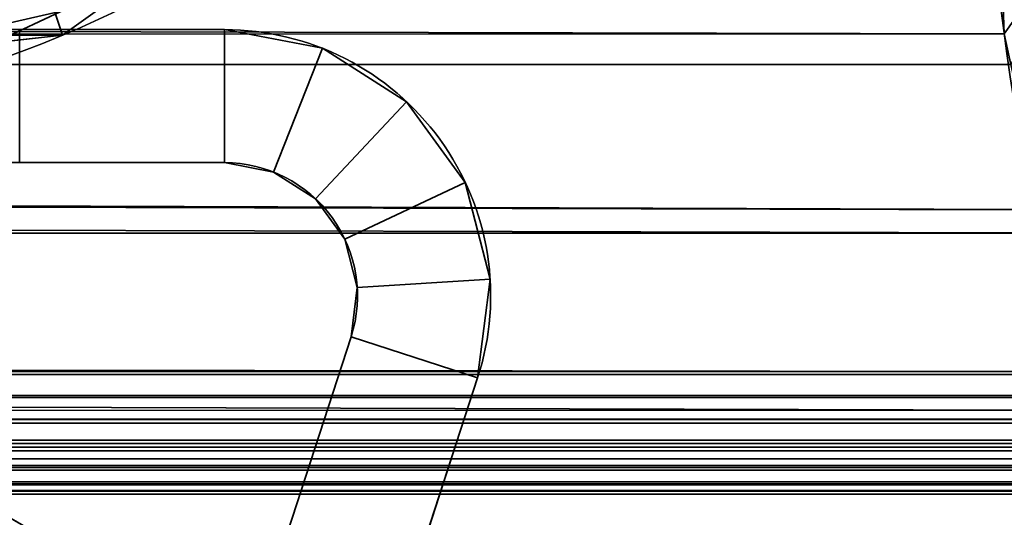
# Model space of a CAD drawing. Header units: millimetres. Extents: x -523 to 5173, y -130 to 66.
# Tile 1030 of 1056: x 337.33 to 343.25, y -3.93 to -0.94. Entities that reach past the tile are written whole.
import ezdxf

# ---------------------------------------------------------------- set-up
doc = ezdxf.new("R2010")
doc.units = ezdxf.units.MM
doc.layers.add('151', color=7, linetype='Continuous', true_color=0xffffff)

# ---------------------------------------------------------------- blocks, each defined once
blk = doc.blocks.new('UG_SURFACE_009')
at = {"layer": '151', "color": 252, "linetype": 'Continuous', "lineweight": 35}
for points in [[(522.5, -46, 2207), (522.5, 40, 2207), (-522.5, 40, 2207), (-522.5, -46, 2207)], [(-372.5, -46, 2056.9999), (-372.5, 40, 2056.9999), (372.5, 40, 2056.9999), (372.5, -46, 2056.9999)]]:
    blk.add_3dface(points, dxfattribs=at)
blk = doc.blocks.new('UG_SURFACE_015')
at = {"layer": '151', "color": 252, "linetype": 'Continuous', "lineweight": 35}
for points in [[(338.563, -1, 0.95), (337.065, -1, 2.55), (-286.2179, -1, 1010.9344), (-282.8793, -1, 1007.2354)], [(-282.8793, -1, 1007.2354), (-278.326, -1, 1005.2115), (338.563, -1, 0.95)], [(338.563, -1, 0.95), (-278.326, -1, 1005.2115), (-273.3432, -1, 1005.2115)], [(-273.3432, -1, 1005.2115), (-268.7899, -1, 1007.2354), (338.563, -1, 0.95)], [(-268.7899, -1, 1007.2354), (-265.4513, -1, 1010.9344), (338.563, -1, 0.95)], [(177.65, -1, 1409.9021), (338.563, -1, 0.95), (-265.4513, -1, 1010.9344), (-263.903, -1, 1015.6705)], [(177.65, -1, 1409.9021), (337.3304, -1, 2023.1149), (338.563, -1, 2023.1149), (338.563, -1, 0.95)], [(338.563, -1, 0.95), (337.065, -1, 0.95), (337.065, -1, 2.55)], [(338.563, -1.8, 0.95), (337.065, -1.8, 0.95), (337.065, -1, 0.95), (338.563, -1, 0.95)], [(338.563, -1, 2023.1149), (337.3304, -1, 2023.1149), (337.3304, -1.8, 2023.1149), (338.563, -1.8, 2023.1149)], [(338.563, -1, 0.95), (338.563, -1, 2023.1149), (339.152, -1.1124, 2023.1149), (339.152, -1.1124, 0.95)], [(338.563, -1, 0.95), (339.152, -1.1124, 0.95), (338.8575, -1.8562, 0.95), (338.563, -1.8, 0.95)], [(338.563, -1.8, 2023.1149), (338.8575, -1.8562, 2023.1149), (339.152, -1.1124, 2023.1149), (338.563, -1, 2023.1149)], [(339.152, -1.1124, 0.95), (339.6583, -1.4337, 0.95), (339.1107, -2.0168, 0.95), (338.8575, -1.8562, 0.95)], [(339.6583, -1.4337, 2023.1149), (339.152, -1.1124, 2023.1149), (338.8575, -1.8562, 2023.1149), (339.1107, -2.0168, 2023.1149)], [(339.152, -1.1124, 0.95), (339.152, -1.1124, 2023.1149), (339.6583, -1.4337, 2023.1149), (339.6583, -1.4337, 0.95)], [(339.6583, -1.4337, 0.95), (340.0108, -1.9188, 0.95), (339.2869, -2.2594, 0.95), (339.1107, -2.0168, 0.95)], [(339.1107, -2.0168, 2023.1149), (339.2869, -2.2594, 2023.1149), (340.0108, -1.9188, 2023.1149), (339.6583, -1.4337, 2023.1149)], [(339.6583, -1.4337, 0.95), (339.6583, -1.4337, 2023.1149), (340.0108, -1.9188, 2023.1149), (340.0108, -1.9188, 0.95)], [(338.563, -1.8, 2023.1149), (337.3304, -1.8, 2023.1149), (-177.35, -1.8, 1764.902), (177.65, -1.8, 1764.902)], [(338.563, -1.8, 0.95), (177.65, -1.8, 1409.9021), (337.065, -1.8, 2.55)], [(177.65, -1.8, 1764.902), (177.65, -1.8, 1409.9021), (338.563, -1.8, 0.95), (338.563, -1.8, 2023.1149)], [(337.065, -1.8, 2.55), (337.065, -1.8, 0.95), (338.563, -1.8, 0.95)], [(338.8575, -1.8562, 0.95), (338.8575, -1.8562, 2023.1149), (338.563, -1.8, 2023.1149), (338.563, -1.8, 0.95)], [(339.1107, -2.0168, 0.95), (339.1107, -2.0168, 2023.1149), (338.8575, -1.8562, 2023.1149), (338.8575, -1.8562, 0.95)], [(339.3614, -2.5498, 0.95), (339.2869, -2.2594, 0.95), (340.0108, -1.9188, 0.95), (340.1599, -2.4996, 0.95)], [(340.1599, -2.4996, 2023.1149), (340.0108, -1.9188, 2023.1149), (339.2869, -2.2594, 2023.1149), (339.3614, -2.5498, 2023.1149)], [(340.0108, -1.9188, 0.95), (340.0108, -1.9188, 2023.1149), (340.1599, -2.4996, 2023.1149), (340.1599, -2.4996, 0.95)], [(339.2869, -2.2594, 0.95), (339.2869, -2.2594, 2023.1149), (339.1107, -2.0168, 2023.1149), (339.1107, -2.0168, 0.95)], [(339.3614, -2.5498, 0.95), (339.3614, -2.5498, 2023.1149), (339.2869, -2.2594, 2023.1149), (339.2869, -2.2594, 0.95)], [(339.3238, -2.8473, 0.95), (339.3614, -2.5498, 0.95), (340.1599, -2.4996, 0.95), (340.0847, -3.0945, 0.95)], [(340.0847, -3.0945, 2023.1149), (340.1599, -2.4996, 2023.1149), (339.3614, -2.5498, 2023.1149), (339.3238, -2.8473, 2023.1149)], [(340.1599, -2.4996, 0.95), (340.1599, -2.4996, 2023.1149), (340.0847, -3.0945, 2023.1149), (340.0847, -3.0945, 0.95)], [(339.3238, -2.8473, 0.95), (339.3238, -2.8473, 2023.1149), (339.3614, -2.5498, 2023.1149), (339.3614, -2.5498, 0.95)], [(339.3238, -2.8473, 2023.1149), (339.3238, -2.8473, 0.95), (337.4437, -8.6322, 0.95), (337.4437, -8.6322, 2023.1149)], [(337.4437, -8.6322, 0.95), (339.3238, -2.8473, 0.95), (340.0847, -3.0945, 0.95), (338.2046, -8.8795, 0.95)], [(338.2046, -8.8795, 2023.1149), (340.0847, -3.0945, 2023.1149), (339.3238, -2.8473, 2023.1149), (337.4437, -8.6322, 2023.1149)], [(340.0847, -3.0945, 2023.1149), (338.2046, -8.8795, 2023.1149), (338.2046, -8.8795, 0.95), (340.0847, -3.0945, 0.95)]]:
    blk.add_3dface(points, dxfattribs=at)
blk = doc.blocks.new('UG_SURFACE_016')
at = {"layer": '151', "color": 252, "linetype": 'Continuous', "lineweight": 35}
for points in [[(338.563, -1, 0.95), (337.065, -1, 2.55), (-286.2179, -1, 1010.9344), (-282.8793, -1, 1007.2354)], [(-282.8793, -1, 1007.2354), (-278.326, -1, 1005.2115), (338.563, -1, 0.95)], [(338.563, -1, 0.95), (-278.326, -1, 1005.2115), (-273.3432, -1, 1005.2115)], [(-273.3432, -1, 1005.2115), (-268.7899, -1, 1007.2354), (338.563, -1, 0.95)], [(-268.7899, -1, 1007.2354), (-265.4513, -1, 1010.9344), (338.563, -1, 0.95)], [(177.65, -1, 1409.9021), (338.563, -1, 0.95), (-265.4513, -1, 1010.9344), (-263.903, -1, 1015.6705)], [(177.65, -1, 1409.9021), (337.3304, -1, 2023.1149), (338.563, -1, 2023.1149), (338.563, -1, 0.95)], [(338.563, -1, 0.95), (337.065, -1, 0.95), (337.065, -1, 2.55)], [(338.563, -1.8, 0.95), (337.065, -1.8, 0.95), (337.065, -1, 0.95), (338.563, -1, 0.95)], [(338.563, -1, 2023.1149), (337.3304, -1, 2023.1149), (337.3304, -1.8, 2023.1149), (338.563, -1.8, 2023.1149)], [(338.563, -1, 0.95), (338.563, -1, 2023.1149), (339.152, -1.1124, 2023.1149), (339.152, -1.1124, 0.95)], [(338.563, -1, 0.95), (339.152, -1.1124, 0.95), (338.8575, -1.8562, 0.95), (338.563, -1.8, 0.95)], [(338.563, -1.8, 2023.1149), (338.8575, -1.8562, 2023.1149), (339.152, -1.1124, 2023.1149), (338.563, -1, 2023.1149)], [(339.152, -1.1124, 0.95), (339.6583, -1.4337, 0.95), (339.1107, -2.0168, 0.95), (338.8575, -1.8562, 0.95)], [(339.6583, -1.4337, 2023.1149), (339.152, -1.1124, 2023.1149), (338.8575, -1.8562, 2023.1149), (339.1107, -2.0168, 2023.1149)], [(339.152, -1.1124, 0.95), (339.152, -1.1124, 2023.1149), (339.6583, -1.4337, 2023.1149), (339.6583, -1.4337, 0.95)], [(339.6583, -1.4337, 0.95), (340.0108, -1.9188, 0.95), (339.2869, -2.2594, 0.95), (339.1107, -2.0168, 0.95)], [(339.1107, -2.0168, 2023.1149), (339.2869, -2.2594, 2023.1149), (340.0108, -1.9188, 2023.1149), (339.6583, -1.4337, 2023.1149)], [(339.6583, -1.4337, 0.95), (339.6583, -1.4337, 2023.1149), (340.0108, -1.9188, 2023.1149), (340.0108, -1.9188, 0.95)], [(338.563, -1.8, 2023.1149), (337.3304, -1.8, 2023.1149), (-177.35, -1.8, 1764.902), (177.65, -1.8, 1764.902)], [(338.563, -1.8, 0.95), (177.65, -1.8, 1409.9021), (337.065, -1.8, 2.55)], [(177.65, -1.8, 1764.902), (177.65, -1.8, 1409.9021), (338.563, -1.8, 0.95), (338.563, -1.8, 2023.1149)], [(337.065, -1.8, 2.55), (337.065, -1.8, 0.95), (338.563, -1.8, 0.95)], [(338.8575, -1.8562, 0.95), (338.8575, -1.8562, 2023.1149), (338.563, -1.8, 2023.1149), (338.563, -1.8, 0.95)], [(339.1107, -2.0168, 0.95), (339.1107, -2.0168, 2023.1149), (338.8575, -1.8562, 2023.1149), (338.8575, -1.8562, 0.95)], [(339.3614, -2.5498, 0.95), (339.2869, -2.2594, 0.95), (340.0108, -1.9188, 0.95), (340.1599, -2.4996, 0.95)], [(340.1599, -2.4996, 2023.1149), (340.0108, -1.9188, 2023.1149), (339.2869, -2.2594, 2023.1149), (339.3614, -2.5498, 2023.1149)], [(340.0108, -1.9188, 0.95), (340.0108, -1.9188, 2023.1149), (340.1599, -2.4996, 2023.1149), (340.1599, -2.4996, 0.95)], [(339.2869, -2.2594, 0.95), (339.2869, -2.2594, 2023.1149), (339.1107, -2.0168, 2023.1149), (339.1107, -2.0168, 0.95)], [(339.3614, -2.5498, 0.95), (339.3614, -2.5498, 2023.1149), (339.2869, -2.2594, 2023.1149), (339.2869, -2.2594, 0.95)], [(339.3238, -2.8473, 0.95), (339.3614, -2.5498, 0.95), (340.1599, -2.4996, 0.95), (340.0847, -3.0945, 0.95)], [(340.0847, -3.0945, 2023.1149), (340.1599, -2.4996, 2023.1149), (339.3614, -2.5498, 2023.1149), (339.3238, -2.8473, 2023.1149)], [(340.1599, -2.4996, 0.95), (340.1599, -2.4996, 2023.1149), (340.0847, -3.0945, 2023.1149), (340.0847, -3.0945, 0.95)], [(339.3238, -2.8473, 0.95), (339.3238, -2.8473, 2023.1149), (339.3614, -2.5498, 2023.1149), (339.3614, -2.5498, 0.95)], [(339.3238, -2.8473, 2023.1149), (339.3238, -2.8473, 0.95), (337.4437, -8.6322, 0.95), (337.4437, -8.6322, 2023.1149)], [(337.4437, -8.6322, 0.95), (339.3238, -2.8473, 0.95), (340.0847, -3.0945, 0.95), (338.2046, -8.8795, 0.95)], [(338.2046, -8.8795, 2023.1149), (340.0847, -3.0945, 2023.1149), (339.3238, -2.8473, 2023.1149), (337.4437, -8.6322, 2023.1149)], [(340.0847, -3.0945, 2023.1149), (338.2046, -8.8795, 2023.1149), (338.2046, -8.8795, 0.95), (340.0847, -3.0945, 0.95)]]:
    blk.add_3dface(points, dxfattribs=at)
blk = doc.blocks.new('UG_SURFACE_041')
at = {"layer": '151', "color": 252, "linetype": 'Continuous', "lineweight": 35}
for points in [[(-329, 4.0129, -5), (-344, 4.0129, -5), (-344, -50.8703, -5), (344, -50.8703, -5)], [(329, 4.0129, -6), (344, 4.0129, -6), (344, -50.8703, -6), (-344, -50.8703, -6)], [(329, 4.0129, -5), (-329, 4.0129, -5), (344, -50.8703, -5)], [(344, -50.8703, -5), (344, 4.0129, -5), (329, 4.0129, -5)]]:
    blk.add_3dface(points, dxfattribs=at)
blk = doc.blocks.new('UG_SURFACE_057')
at = {"layer": '151', "color": 252, "linetype": 'Continuous', "lineweight": 35}
for points in [[(-346.5, -52.92, 2031.5001), (346.5, -52.92, 2031.5001), (346.5, 14.92, 2031.5001), (-346.5, 14.92, 2031.5001)], [(-345, -52.92, 2030), (-345, 14.92, 2030), (345, 14.92, 2030), (345, -52.92, 2030)]]:
    blk.add_3dface(points, dxfattribs=at)
blk = doc.blocks.new('UG_SURFACE_062')
at = {"layer": '151', "color": 7, "linetype": 'Continuous', "lineweight": 35}
for points in [[(343.2493, -1.0249, 2028.2493), (343.1925, 0.5499, 2028.1925), (344.1643, 0.7759, 2029.1643), (344.1945, 0.3067, 2029.1944)], [(343.2493, -1.0249, 2028.2493), (-343.2823, -1.2144, 2028.2824), (-343.1925, 0.5499, 2028.1925)], [(-343.1925, 0.5499, 2028.1925), (343.1925, 0.5499, 2028.1925), (343.2493, -1.0249, 2028.2493)], [(344.3484, -2.085, 2029.3484), (344.1945, 0.3067, 2029.1944), (-344.1673, 0.3027, 2029.1672)], [(344.3484, -2.085, 2029.3484), (-344.1673, 0.3027, 2029.1672), (-344.1648, -0.4257, 2029.1648)], [(344.1945, 0.3067, 2029.1944), (343.2905, -1.2095, 2028.2905), (343.2493, -1.0249, 2028.2493)], [(337.8146, -0.8729, 2022.8145), (337.5894, -1.0341, 2022.5894), (337.3343, -0.2724, 2022.3343), (337.5919, -0.0826, 2022.5918)], [(335.6672, -0.4799, 2020.6671), (337.3343, -0.2724, 2022.3343), (337.5894, -1.0341, 2022.5894), (335.7909, -1.2309, 2020.7908)], [(-344.1648, -0.4257, 2029.1648), (-344.375, -2.1926, 2029.3751), (344.4016, -2.2248, 2029.4015)], [(-344.1648, -0.4257, 2029.1648), (344.4016, -2.2248, 2029.4015), (344.3484, -2.085, 2029.3484)], [(335.7909, -1.2309, 2020.7908), (337.5894, -1.0341, 2022.5894), (-337.822, -0.8327, 2022.8221)], [(337.5894, -1.0341, 2022.5894), (337.8146, -0.8729, 2022.8145), (-337.822, -0.8327, 2022.8221)], [(343.2493, -1.0249, 2028.2493), (343.2905, -1.2095, 2028.2905), (-343.2823, -1.2144, 2028.2824)], [(-343.2858, -1.283, 2028.2857), (343.2905, -1.2095, 2028.2905), (343.755, -3.2885, 2028.7549)], [(-343.2858, -1.283, 2028.2857), (-343.2823, -1.2144, 2028.2824), (343.2905, -1.2095, 2028.2905)], [(343.755, -3.2885, 2028.7549), (-343.8237, -3.4665, 2028.8236), (-343.2858, -1.283, 2028.2857)], [(337.6177, -4.2235, 2022.6178), (332.7098, -1.2961, 2017.7097), (333.6825, -1.8586, 2018.6825)], [(337.3238, -4.7352, 2022.3238), (337.2124, -4.7275, 2022.2125), (332.7098, -1.2961, 2017.7097), (337.6, -4.5618, 2022.5999)], [(332.7098, -1.2961, 2017.7097), (337.6443, -4.4405, 2022.6443), (337.6373, -4.4839, 2022.6374), (337.6078, -4.5523, 2022.6078)], [(337.6078, -4.5523, 2022.6078), (337.6, -4.5618, 2022.5999), (332.7098, -1.2961, 2017.7097)], [(337.6177, -4.2235, 2022.6178), (337.6411, -4.2719, 2022.6409), (337.6487, -4.3312, 2022.6488), (332.7098, -1.2961, 2017.7097)], [(337.6487, -4.3312, 2022.6488), (337.6546, -4.3771, 2022.6545), (337.6443, -4.4405, 2022.6443), (332.7098, -1.2961, 2017.7097)], [(337.4683, -4.0486, 2022.4683), (333.6825, -1.8586, 2018.6825), (-333.6825, -1.8586, 2018.6825), (-337.4683, -4.0486, 2022.4683)], [(333.6825, -1.8586, 2018.6825), (337.4683, -4.0486, 2022.4683), (337.5555, -4.1271, 2022.5556), (337.6177, -4.2235, 2022.6178)], [(-344.3906, -2.2319, 2029.3906), (-344.7183, -3.0566, 2029.7184), (344.7183, -3.0566, 2029.7184)], [(-344.375, -2.1926, 2029.3751), (-344.3906, -2.2319, 2029.3906), (344.4016, -2.2248, 2029.4015)], [(344.7183, -3.0566, 2029.7184), (344.4016, -2.2248, 2029.4015), (-344.3906, -2.2319, 2029.3906)], [(344.7699, -3.2006, 2029.7699), (344.7245, -3.074, 2029.7246), (-344.7245, -3.074, 2029.7246), (-344.7699, -3.2006, 2029.7699)], [(-344.7245, -3.074, 2029.7246), (344.7245, -3.074, 2029.7246), (344.7183, -3.0566, 2029.7184), (-344.7183, -3.0566, 2029.7184)], [(344.7762, -3.3434, 2029.7761), (-344.7703, -3.2114, 2029.7704), (-344.7762, -3.3434, 2029.7761)], [(-344.7703, -3.2114, 2029.7704), (344.7703, -3.2114, 2029.7704), (344.7699, -3.2006, 2029.7699)], [(-344.7699, -3.2006, 2029.7699), (-344.7703, -3.2114, 2029.7704), (344.7699, -3.2006, 2029.7699)], [(344.7762, -3.3434, 2029.7761), (344.7703, -3.2114, 2029.7704), (-344.7703, -3.2114, 2029.7704)], [(343.755, -3.2885, 2028.7549), (343.8178, -3.4689, 2028.8179), (-343.8237, -3.4665, 2028.8236)], [(-344.7762, -3.3434, 2029.7761), (-344.7703, -3.3665, 2029.7704), (344.7703, -3.3665, 2029.7704), (344.7762, -3.3434, 2029.7761)], [(344.7395, -3.4879, 2029.7394), (-344.7703, -3.3665, 2029.7704), (-344.7395, -3.4879, 2029.7394)], [(344.7395, -3.4879, 2029.7394), (344.7703, -3.3665, 2029.7704), (-344.7703, -3.3665, 2029.7704)], [(-344.7395, -3.4879, 2029.7394), (-344.7249, -3.5114, 2029.7248), (344.7249, -3.5114, 2029.7248), (344.7395, -3.4879, 2029.7394)], [(-343.8398, -3.5319, 2028.8398), (-343.8237, -3.4665, 2028.8236), (343.8178, -3.4689, 2028.8179)], [(343.8178, -3.4689, 2028.8179), (343.8398, -3.5319, 2028.8398), (-343.8398, -3.5319, 2028.8398)], [(344.6571, -3.6207, 2029.6571), (-344.7249, -3.5114, 2029.7248), (-344.6571, -3.6207, 2029.6571)], [(344.6571, -3.6207, 2029.6571), (344.7249, -3.5114, 2029.7248), (-344.7249, -3.5114, 2029.7248)], [(-343.8696, -3.5803, 2028.8696), (343.8398, -3.5319, 2028.8398), (343.8696, -3.5803, 2028.8696)], [(-343.8696, -3.5803, 2028.8696), (-343.8398, -3.5319, 2028.8398), (343.8398, -3.5319, 2028.8398)], [(343.8696, -3.5803, 2028.8696), (-343.9415, -3.6485, 2028.9416), (-343.8696, -3.5803, 2028.8696)], [(343.8696, -3.5803, 2028.8696), (343.9415, -3.6485, 2028.9416), (-343.9415, -3.6485, 2028.9416)], [(-344.6571, -3.6207, 2029.6571), (-344.6409, -3.6337, 2029.6409), (344.6409, -3.6337, 2029.6409), (344.6571, -3.6207, 2029.6571)], [(-344.5169, -3.7332, 2029.5169), (344.5169, -3.7332, 2029.5169), (344.6409, -3.6337, 2029.6409), (-344.6409, -3.6337, 2029.6409)], [(-344.0153, -3.7184, 2029.0153), (343.9415, -3.6485, 2028.9416), (344.0153, -3.7184, 2029.0153)], [(-344.0153, -3.7184, 2029.0153), (-343.9415, -3.6485, 2028.9416), (343.9415, -3.6485, 2028.9416)], [(344.0153, -3.7184, 2029.0153), (-344.061, -3.732, 2029.0611), (-344.0153, -3.7184, 2029.0153)], [(344.0153, -3.7184, 2029.0153), (344.061, -3.732, 2029.0611), (-344.061, -3.732, 2029.0611)], [(-344.5003, -3.7373, 2029.5002), (344.5003, -3.7373, 2029.5002), (344.5169, -3.7332, 2029.5169), (-344.5169, -3.7332, 2029.5169)], [(-344.3598, -3.7713, 2029.3598), (344.3598, -3.7713, 2029.3598), (344.5003, -3.7373, 2029.5002), (-344.5003, -3.7373, 2029.5002)], [(344.3598, -3.7713, 2029.3598), (-344.3598, -3.7713, 2029.3598), (-344.2678, -3.7935, 2029.2678)], [(344.2678, -3.7935, 2029.2678), (344.3598, -3.7713, 2029.3598), (-344.2678, -3.7935, 2029.2678)], [(-344.2678, -3.7935, 2029.2678), (-344.2077, -3.7757, 2029.2077), (344.2077, -3.7757, 2029.2077), (344.2678, -3.7935, 2029.2678)], [(-344.061, -3.732, 2029.0611), (344.061, -3.732, 2029.0611), (344.2077, -3.7757, 2029.2077), (-344.2077, -3.7757, 2029.2077)]]:
    blk.add_3dface(points, dxfattribs=at)
blk = doc.blocks.new('UG_SURFACE_063')
at = {"layer": '151', "color": 7, "linetype": 'Continuous', "lineweight": 35}
for points in [[(338.2553, -0.5715, -8), (336.5441, -1.3769, -8), (336.3275, -0.6193, -8), (337.942, 0.1689, -8)], [(336.0895, -1.2299, 2021.0896), (338.1868, -0.749, 2023.1867), (337.3343, -0.2724, 2022.3343), (335.9043, -0.4504, 2020.9043)], [(338.2553, -0.5715, -8), (338.1868, -0.749, 2023.1867), (336.0895, -1.2299, 2021.0896)], [(336.0895, -1.2299, 2021.0896), (336.5441, -1.3769, -8), (338.2553, -0.5715, -8)], [(337.4683, -4.0486, -8), (333.6825, -1.8586, -8), (333.6825, -1.8586, 2018.6825), (337.4683, -4.0486, 2022.4683)], [(333.6825, -1.8586, -8), (337.4683, -4.0486, -8), (337.5, -4.0756, -8), (337.1005, -4.6975, -8)], [(337.1005, -4.6975, 2022.1004), (337.5006, -4.0777, 2022.5008), (337.4683, -4.0486, 2022.4683), (333.6825, -1.8586, 2018.6825)]]:
    blk.add_3dface(points, dxfattribs=at)
blk = doc.blocks.new('UG_SURFACE_068')
at = {"layer": '151', "color": 252, "linetype": 'Continuous', "lineweight": 35}
for points in [[(-346.5, -52.92, 2031.5001), (346.5, -52.92, 2031.5001), (346.5, 14.92, 2031.5001), (-346.5, 14.92, 2031.5001)], [(-345, -52.92, 2030), (-345, 14.92, 2030), (345, 14.92, 2030), (345, -52.92, 2030)]]:
    blk.add_3dface(points, dxfattribs=at)

msp = doc.modelspace()

# ---------------------------------------------------------------- linework, layer by layer
at = {"layer": '151', "color": 253, "linetype": 'Continuous', "lineweight": -3}
for p, q in [((338.563, -1, 0.95), (337.065, -1, 0.95)), ((338.563, -1, 0.95), (337.065, -1, 0.95)), ((337.3304, -1, 2023.115), (338.563, -1, 2023.115)), ((337.3304, -1, 2023.115), (338.563, -1, 2023.115)), ((338.563, -1, 2023.115), (338.563, -1, 0.95)), ((338.563, -1, 2023.115), (338.563, -1, 0.95)), ((338.563, -1.8, 0.95), (337.065, -1.8, 0.95)), ((338.563, -1.8, 0.95), (337.065, -1.8, 0.95)), ((337.3304, -1.8, 2023.115), (338.563, -1.8, 2023.115)), ((337.3304, -1.8, 2023.115), (338.563, -1.8, 2023.115)), ((338.563, -1.8, 2023.115), (338.563, -1.8, 0.95)), ((338.563, -1.8, 2023.115), (338.563, -1.8, 0.95)), ((337.4437, -8.6322, 0.95), (339.3238, -2.8473, 0.95)), ((339.3238, -2.8473, 2023.115), (337.4437, -8.6322, 2023.115)), ((339.3238, -2.8473, 2023.115), (337.4437, -8.6322, 2023.115)), ((337.4437, -8.6322, 0.95), (339.3238, -2.8473, 0.95)), ((339.3238, -2.8473, 2023.115), (339.3238, -2.8473, 0.95)), ((339.3238, -2.8473, 2023.115), (339.3238, -2.8473, 0.95)), ((344.7183, -3.0566, 2029.7183), (-344.7183, -3.0566, 2029.7183)), ((338.2046, -8.8795, 0.95), (340.0847, -3.0945, 0.95)), ((340.0847, -3.0945, 2023.115), (338.2046, -8.8795, 2023.115)), ((338.2046, -8.8795, 0.95), (340.0847, -3.0945, 0.95)), ((340.0847, -3.0945, 2023.115), (338.2046, -8.8795, 2023.115)), ((340.0847, -3.0945, 2023.115), (340.0847, -3.0945, 0.95)), ((340.0847, -3.0945, 2023.115), (340.0847, -3.0945, 0.95)), ((343.8398, -3.5319, 2028.8398), (-343.8398, -3.5319, 2028.8398)), ((344.5169, -3.7332, 2029.5169), (-344.5169, -3.7332, 2029.5169))]:
    msp.add_line(p, q, dxfattribs=at)
for radius in [1.6, 1.6, 0.8, 0.8]:
    msp.add_arc((338.563, -2.6, 0.95), radius, 341.99584, 90, dxfattribs=at)
at = {"layer": '151', "color": 253, "linetype": 'Continuous', "lineweight": -3, "extrusion": (-3.27843e-14, 0, -1)}
msp.add_arc((-338.563, -2.6, -2023.115), 1.6, 90, 198.00416, dxfattribs=at)
msp.add_arc((-338.563, -2.6, -2023.115), 1.6, 90, 198.00416, dxfattribs=at)
at = {"layer": '151', "color": 253, "linetype": 'Continuous', "lineweight": -3, "extrusion": (-3.11573e-17, 9.58685e-17, -1)}
msp.add_arc((-338.563, -2.6, -2023.115), 0.8, 90, 198.00416, dxfattribs=at)
msp.add_arc((-338.563, -2.6, -2023.115), 0.8, 90, 198.00416, dxfattribs=at)
at = {"layer": '151', "color": 253, "linetype": 'Continuous', "lineweight": -3}
for points in [[(333.6124, -0.7357, 2018.6124), (336.0145, -1.1357, 2021.0145), (338.4414, -0.1772, 2023.4414), (339.9214, 1.7573, 2024.9214)], [(333.6124, -0.7357, 2018.6124), (336.0145, -1.1357, 2021.0145), (338.4414, -0.1772, 2023.4414), (339.9214, 1.7573, 2024.9214)], [(333.6124, -0.7357, -8), (336.0145, -1.1357, -8), (338.4414, -0.1772, -8), (339.9214, 1.7573, -8)], [(333.7144, -1.4582, 2018.7144), (336.2053, -1.9092, 2021.2053), (338.7426, -0.9513, 2023.7426), (340.3143, 1.0331, 2025.3143)], [(333.7144, -1.4582, -8), (336.2053, -1.9092, -8), (338.7426, -0.9513, -8), (340.3143, 1.0331, -8)], [(340.3143, 1.0331, 2025.3143), (338.7426, -0.9513, 2023.7426), (336.2053, -1.9092, 2021.2053), (333.7144, -1.4582, 2018.7144)], [(343.8398, -3.5319, 2028.8398), (343.3398, -2.1669, 2028.3398), (343.0783, -0.2606, 2028.0783), (343.1926, 0.5499, 2028.1926)], [(343.1926, 0.5499, -8), (343.0783, -0.2606, -8), (343.3398, -2.1669, -8), (343.8398, -3.5319, -8)], [(343.1926, 0.5499, 2028.1926), (343.0783, -0.2606, 2028.0783), (343.3398, -2.1669, 2028.3398), (343.8398, -3.5319, 2028.8398)]]:
    msp.add_open_spline(points, degree=3, dxfattribs=at)

# ---------------------------------------------------------------- block references
for name in ['UG_SURFACE_057', 'UG_SURFACE_068', 'UG_SURFACE_041', 'UG_SURFACE_009', 'UG_SURFACE_062', 'UG_SURFACE_063', 'UG_SURFACE_015', 'UG_SURFACE_016']:
    msp.add_blockref(name, (0, 0), dxfattribs=at)

doc.saveas('drawing.dxf')
